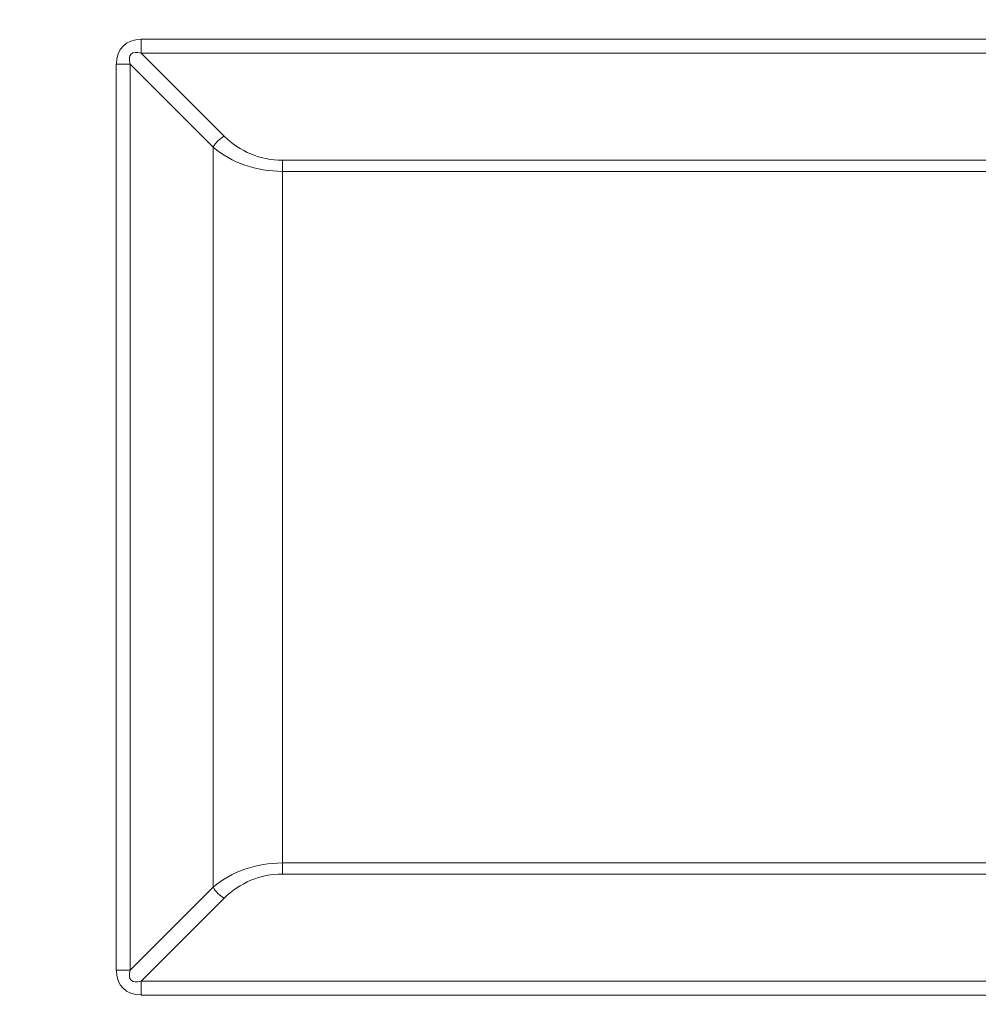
# Model space of a CAD drawing. Header units: millimetres. Extents: x 0 to 1118, y 0 to 864.
# Tile 322 of 372: x 865 to 877, y 680 to 692. Entities that reach past the tile are written whole.
import ezdxf

# ---------------------------------------------------------------- set-up
doc = ezdxf.new("R2010")
doc.units = ezdxf.units.MM
doc.styles.add('SLDTEXTSTYLE3', font='TXT', dxfattribs={"width": 0.605})
doc.dimstyles.new('SLDDIMSTYLE0', dxfattribs={"dimtxt": 3.175, "dimasz": 3.302, "dimexe": 0, "dimexo": 0.0625, "dimgap": 0.79375, "dimtad": 0, "dimtih": 1, "dimtoh": 1, "dimdec": 0, "dimlfac": 4, "dimrnd": 1e-09, "dimzin": 12, "dimdsep": 46, "dimtxsty": 'SLDTEXTSTYLE3', "dimsah": 1, "dimcen": 0.09, "dimadec": 0, "dimazin": 3, "dimtfac": 1, "dimtofl": 0, "dimtmove": 0, "dimatfit": 3, "dimfxl": 1, "dimfrac": 2, "dimtolj": 1, "dimtzin": 12, "dimarcsym": 0})

# ---------------------------------------------------------------- blocks, each defined once
blk = doc.blocks.new('_D_4')
at = {"color": 7, "linetype": 'Continuous', "lineweight": 0}
for p, q in [((828.036, 703.72), (976.437, 703.72)), ((974.837, 703.72), (974.837, 687.406)), ((974.837, 666.22), (974.837, 682.534)), ((912.907, 666.22), (976.437, 666.22))]:
    blk.add_line(p, q, dxfattribs=at)
for points in [[(974.837, 703.72), (974.329, 700.418), (975.345, 700.418)], [(974.837, 666.22), (975.345, 669.522), (974.329, 669.522)]]:
    blk.add_solid(points, dxfattribs=at)
at = {"color": 7, "linetype": 'Continuous', "lineweight": 0, "insert": (971.199, 686.626), "char_height": 3.175, "attachment_point": 1, "style": 'SLDTEXTSTYLE3'}
blk.add_mtext('150', dxfattribs=at)

msp = doc.modelspace()

# ---------------------------------------------------------------- linework, layer by layer
at = {"color": 7, "linetype": 'Continuous', "lineweight": 15}
for p, q in [((866.132, 691.949), (894.829, 691.949)), ((866.132, 691.949), (866.132, 691.772)), ((866.132, 691.772), (867.193, 690.711)), ((894.829, 691.772), (866.132, 691.772)), ((865.991, 691.63), (865.814, 691.63)), ((865.814, 680.06), (865.814, 691.63)), ((867.052, 690.57), (865.991, 691.63)), ((865.991, 691.63), (865.991, 680.06)), ((867.052, 681.12), (867.052, 690.57)), ((867.936, 690.262), (867.936, 690.404)), ((867.936, 690.404), (893.026, 690.404)), ((867.936, 690.262), (867.936, 681.428)), ((893.026, 690.262), (867.936, 690.262)), ((867.936, 681.286), (867.936, 681.428)), ((867.936, 681.428), (893.026, 681.428)), ((893.026, 681.286), (867.936, 681.286)), ((865.991, 680.06), (867.052, 681.12)), ((867.193, 680.979), (866.132, 679.918)), ((865.991, 680.06), (865.814, 680.06)), ((866.132, 679.918), (894.829, 679.918)), ((866.132, 679.918), (866.132, 679.741)), ((894.829, 679.741), (866.132, 679.741))]:
    msp.add_line(p, q, dxfattribs=at)
for centre, radius, start, end in [((867.344, 690.419), 0.328, 117.2738, 152.7262), ((867.936, 691.454), 1.05, 225, 270), ((867.936, 680.236), 1.05, 90, 135), ((867.344, 681.271), 0.328, 207.2738, 242.7262)]:
    msp.add_arc(centre, radius, start, end, dxfattribs=at)
for centre, major_axis, ratio, start_param, end_param in [((866.451, 691.312), (-0.551, 0.551), 0.57735, 5.759587, 6.806784), ((866.451, 691.312), (-0.449, 0.449), 0.314918, 5.759587, 6.806784), ((867.936, 691.312), (1.25, 0), 0.84, 3.926991, 4.712389), ((867.936, 680.378), (1.25, 0), 0.84, 1.570796, 2.356194), ((866.451, 680.378), (0.551, 0.551), 0.57735, 2.617994, 3.665191), ((866.451, 680.378), (0.449, 0.449), 0.314918, 2.617994, 3.665191)]:
    msp.add_ellipse(centre, major_axis=major_axis, ratio=ratio, start_param=start_param, end_param=end_param, dxfattribs=at)

# ---------------------------------------------------------------- dimensions: what is measured, and where the dimension line sits
at = {"color": 7, "linetype": 'Continuous', "lineweight": 0}
dim = msp.add_linear_dim(base=(974.837, 666.22), p1=(826.436, 703.72), p2=(911.307, 666.22), angle=90, dimstyle='SLDDIMSTYLE0', dxfattribs=at)
dim.commit()
dim.dimension.update_dxf_attribs({"geometry": '_D_4', "text_midpoint": (974.837, 684.97), "dimtype": 160})

doc.saveas('drawing.dxf')
